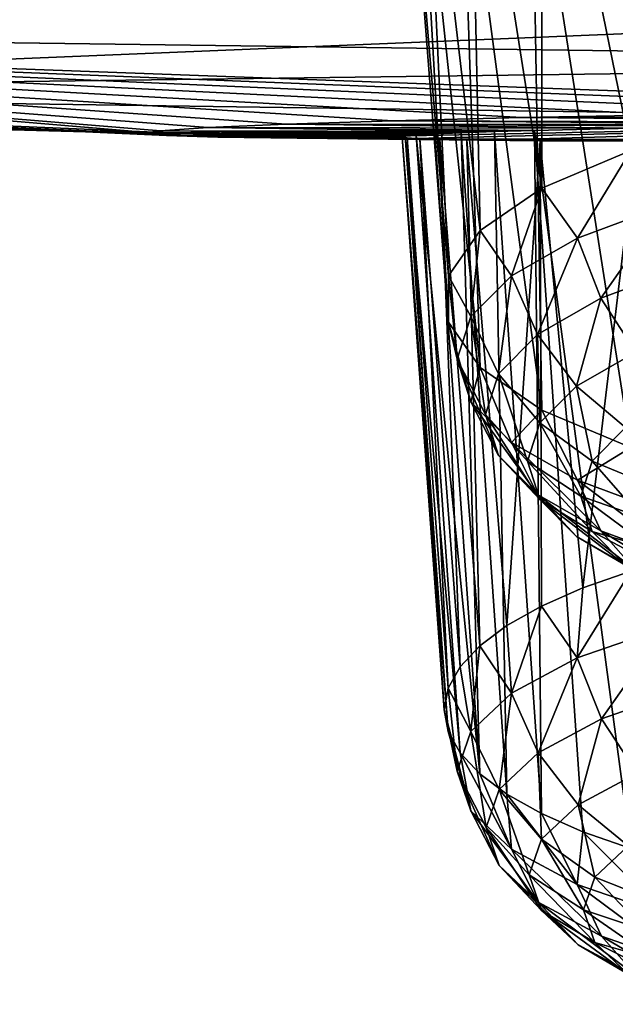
# Model space of a CAD drawing. Header units: metres. Extents: x -92 to 264, y -100 to 50.
# Tile 429 of 656: x 197.73 to 198.9, y -29.58 to -27.64. Entities that reach past the tile are written whole.
import ezdxf

# ---------------------------------------------------------------- set-up
doc = ezdxf.new("R2010")
doc.units = ezdxf.units.M
doc.layers.add('solid_21062050_01', color=7, linetype='CONTINUOUS')

msp = doc.modelspace()

# ---------------------------------------------------------------- linework, layer by layer
at = {"layer": 'solid_21062050_01'}
for points in [[(198.757675, -27.031061, 204.898804), (198.944656, -27.003738, 204.675232), (198.93457, -27.895628, 204.496277)], [(198.615524, -27.062346, 205.156204), (198.757675, -27.031061, 204.898804), (198.758392, -27.969753, 204.727142)], [(198.757675, -27.031061, 204.898804), (198.93457, -27.895628, 204.496277), (198.758392, -27.969753, 204.727142)], [(198.524078, -27.096651, 205.440308), (198.615524, -27.062346, 205.156204), (198.63649, -28.053455, 204.987839)], [(198.615524, -27.062346, 205.156204), (198.758392, -27.969753, 204.727142), (198.63649, -28.053455, 204.987839)], [(198.488922, -27.132879, 205.742172), (198.524078, -27.096651, 205.440308), (198.574173, -28.143076, 205.266983)], [(198.524078, -27.096651, 205.440308), (198.63649, -28.053455, 204.987839), (198.574173, -28.143076, 205.266983)], [(198.488922, -27.132879, 205.742172), (198.574173, -28.143076, 205.266983), (198.574173, -28.234699, 205.552353)], [(198.513947, -27.169291, 206.047699), (198.488922, -27.132879, 205.742172), (198.574173, -28.234699, 205.552353)], [(198.513947, -27.169291, 206.047699), (198.574173, -28.234699, 205.552353), (198.63649, -28.32432, 205.831497)], [(198.598541, -27.20406, 206.34169), (198.513947, -27.169291, 206.047699), (198.63649, -28.32432, 205.831497)], [(198.598541, -27.20406, 206.34169), (198.63649, -28.32432, 205.831497), (198.758392, -28.408022, 206.092194)], [(198.7388, -27.235834, 206.612045), (198.598541, -27.20406, 206.34169), (198.758392, -28.408022, 206.092194)], [(198.7388, -27.235834, 206.612045), (198.758392, -28.408022, 206.092194), (198.93457, -28.482147, 206.323059)], [(198.928406, -27.263393, 206.847946), (198.7388, -27.235834, 206.612045), (198.93457, -28.482147, 206.323059)], [(195.418762, -27.281162, 225.835068), (200, -27.713034, 222.34317), (200, -27.56851, 224.060318)], [(195.418762, -27.281162, 225.835068), (195.532822, -27.653498, 222.128098), (200, -27.713034, 222.34317)], [(196.125076, -27.779804, 214.421707), (196.552658, -27.569721, 210.473221), (200, -27.620342, 210.655289)], [(196.125076, -27.779804, 214.421707), (200, -27.620342, 210.655289), (200, -27.729284, 212.292221)], [(195.532822, -27.653498, 222.128098), (194.036087, -27.75412, 218.149597), (197.980087, -27.859756, 218.443771)], [(195.532822, -27.653498, 222.128098), (200, -27.817661, 220.4711), (200, -27.713034, 222.34317)], [(199.669403, -27.818432, 220.443222), (200, -27.817661, 220.4711), (195.532822, -27.653498, 222.128098)], [(198.005325, -27.856178, 218.691833), (195.532822, -27.653498, 222.128098), (197.980087, -27.859756, 218.443771)], [(199.334717, -27.820955, 220.35231), (199.669403, -27.818432, 220.443222), (195.532822, -27.653498, 222.128098)], [(199.011826, -27.825066, 220.198608), (199.334717, -27.820955, 220.35231), (195.532822, -27.653498, 222.128098)], [(198.718811, -27.830389, 219.988419), (199.011826, -27.825066, 220.198608), (195.532822, -27.653498, 222.128098)], [(198.463928, -27.836594, 219.725693), (198.718811, -27.830389, 219.988419), (195.532822, -27.653498, 222.128098)], [(198.253815, -27.843288, 219.414658), (198.463928, -27.836594, 219.725693), (195.532822, -27.653498, 222.128098)], [(198.098724, -27.849968, 219.066071), (198.253815, -27.843288, 219.414658), (195.532822, -27.653498, 222.128098)], [(198.005325, -27.856178, 218.691833), (198.098724, -27.849968, 219.066071), (195.532822, -27.653498, 222.128098)], [(196.125076, -27.779804, 214.421707), (200, -27.729284, 212.292221), (200, -27.835564, 214.618896)], [(197.978104, -27.861568, 218.305344), (194.036087, -27.75412, 218.149597), (196.125076, -27.779804, 214.421707)], [(197.978104, -27.861568, 218.305344), (197.980087, -27.859756, 218.443771), (194.036087, -27.75412, 218.149597)], [(198.27536, -27.871191, 217.234222), (196.125076, -27.779804, 214.421707), (200, -27.835564, 214.618896)], [(198.017273, -27.865877, 217.924316), (197.978104, -27.861568, 218.305344), (196.125076, -27.779804, 214.421707)], [(198.118683, -27.869049, 217.56395), (198.017273, -27.865877, 217.924316), (196.125076, -27.779804, 214.421707)], [(198.27536, -27.871191, 217.234222), (198.118683, -27.869049, 217.56395), (196.125076, -27.779804, 214.421707)], [(200, -27.841719, 219.827194), (198.718811, -27.830389, 219.988419), (198.463928, -27.836594, 219.725693)], [(200, -27.830364, 220.150864), (199.011826, -27.825066, 220.198608), (198.718811, -27.830389, 219.988419)], [(200, -27.830364, 220.150864), (198.718811, -27.830389, 219.988419), (200, -27.841719, 219.827194)], [(198.664749, -27.858051, 218.990448), (198.098724, -27.849968, 219.066071), (198.005325, -27.856178, 218.691833)], [(198.937088, -27.851263, 219.370621), (198.253815, -27.843288, 219.414658), (198.098724, -27.849968, 219.066071)], [(198.743759, -27.855728, 219.127197), (198.937088, -27.851263, 219.370621), (198.098724, -27.849968, 219.066071)], [(198.664749, -27.858051, 218.990448), (198.743759, -27.855728, 219.127197), (198.098724, -27.849968, 219.066071)], [(199.430649, -27.844296, 219.710648), (198.463928, -27.836594, 219.725693), (198.253815, -27.843288, 219.414658)], [(199.169403, -27.847332, 219.567047), (199.430649, -27.844296, 219.710648), (198.253815, -27.843288, 219.414658)], [(198.937088, -27.851263, 219.370621), (199.169403, -27.847332, 219.567047), (198.253815, -27.843288, 219.414658)], [(198.481323, -27.872494, 216.941605), (198.27536, -27.871191, 217.234222), (200, -27.835564, 214.618896)], [(199.710815, -27.842377, 219.797943), (200, -27.841719, 219.827194), (198.463928, -27.836594, 219.725693)], [(199.430649, -27.844296, 219.710648), (199.710815, -27.842377, 219.797943), (198.463928, -27.836594, 219.725693)], [(198.728683, -27.873163, 216.69313), (198.481323, -27.872494, 216.941605), (200, -27.835564, 214.618896)], [(199.014725, -27.873419, 216.491333), (198.728683, -27.873163, 216.69313), (200, -27.835564, 214.618896)], [(198.934036, -29.274591, 218.782822), (198.937088, -27.851263, 219.370621), (198.743759, -27.855728, 219.127197)], [(198.488724, -27.86693, 218.376404), (197.980087, -27.859756, 218.443771), (197.978104, -27.861568, 218.305344)], [(198.482819, -27.86882, 218.214706), (197.978104, -27.861568, 218.305344), (198.017273, -27.865877, 217.924316)], [(198.482819, -27.86882, 218.214706), (198.488724, -27.86693, 218.376404), (197.978104, -27.861568, 218.305344)], [(198.547195, -27.862673, 218.693604), (198.005325, -27.856178, 218.691833), (197.980087, -27.859756, 218.443771)], [(198.510284, -27.86487, 218.536713), (198.547195, -27.862673, 218.693604), (197.980087, -27.859756, 218.443771)], [(198.488724, -27.86693, 218.376404), (198.510284, -27.86487, 218.536713), (197.980087, -27.859756, 218.443771)], [(198.598923, -27.860378, 218.845413), (198.664749, -27.858051, 218.990448), (198.005325, -27.856178, 218.691833)], [(198.547195, -27.862673, 218.693604), (198.598923, -27.860378, 218.845413), (198.005325, -27.856178, 218.691833)], [(198.517532, -27.87204, 217.89624), (198.017273, -27.865877, 217.924316), (198.118683, -27.869049, 217.56395)], [(198.492554, -27.870527, 218.053894), (198.482819, -27.86882, 218.214706), (198.017273, -27.865877, 217.924316)], [(198.517532, -27.87204, 217.89624), (198.492554, -27.870527, 218.053894), (198.017273, -27.865877, 217.924316)], [(198.754959, -27.876133, 217.327057), (198.118683, -27.869049, 217.56395), (198.27536, -27.871191, 217.234222)], [(198.557053, -27.873354, 217.743515), (198.517532, -27.87204, 217.89624), (198.118683, -27.869049, 217.56395)], [(198.610352, -27.87447, 217.597), (198.557053, -27.873354, 217.743515), (198.118683, -27.869049, 217.56395)], [(198.754959, -27.876133, 217.327057), (198.610352, -27.87447, 217.597), (198.118683, -27.869049, 217.56395)], [(198.944534, -27.877182, 217.09407), (198.27536, -27.871191, 217.234222), (198.481323, -27.872494, 216.941605)], [(198.944534, -27.877182, 217.09407), (198.754959, -27.876133, 217.327057), (198.27536, -27.871191, 217.234222)], [(199.172073, -27.877789, 216.904419), (198.481323, -27.872494, 216.941605), (198.728683, -27.873163, 216.69313)], [(199.172073, -27.877789, 216.904419), (198.944534, -27.877182, 217.09407), (198.481323, -27.872494, 216.941605)], [(198.573456, -29.043224, 218.006714), (198.488724, -27.86693, 218.376404), (198.482819, -27.86882, 218.214706)], [(198.565613, -29.000389, 217.863037), (198.482819, -27.86882, 218.214706), (198.492554, -27.870527, 218.053894)], [(198.573456, -29.043224, 218.006714), (198.482819, -27.86882, 218.214706), (198.565613, -29.000389, 217.863037)], [(198.596954, -29.08559, 218.148834), (198.510284, -27.86487, 218.536713), (198.488724, -27.86693, 218.376404)], [(198.596954, -29.08559, 218.148834), (198.488724, -27.86693, 218.376404), (198.573456, -29.043224, 218.006714)], [(198.573456, -28.957554, 217.719345), (198.492554, -27.870527, 218.053894), (198.517532, -27.87204, 217.89624)], [(198.565613, -29.000389, 217.863037), (198.492554, -27.870527, 218.053894), (198.573456, -28.957554, 217.719345)], [(198.635803, -29.127022, 218.287811), (198.547195, -27.862673, 218.693604), (198.510284, -27.86487, 218.536713)], [(198.635803, -29.127022, 218.287811), (198.510284, -27.86487, 218.536713), (198.596954, -29.08559, 218.148834)], [(198.596954, -28.91519, 217.57724), (198.517532, -27.87204, 217.89624), (198.557053, -27.873354, 217.743515)], [(198.573456, -28.957554, 217.719345), (198.517532, -27.87204, 217.89624), (198.596954, -28.91519, 217.57724)], [(198.635803, -29.127022, 218.287811), (198.598923, -27.860378, 218.845413), (198.547195, -27.862673, 218.693604)], [(198.635803, -28.873758, 217.438248), (198.557053, -27.873354, 217.743515), (198.610352, -27.87447, 217.597)], [(198.596954, -28.91519, 217.57724), (198.557053, -27.873354, 217.743515), (198.635803, -28.873758, 217.438248)], [(198.689621, -29.167067, 218.422134), (198.664749, -27.858051, 218.990448), (198.598923, -27.860378, 218.845413)], [(198.689621, -29.167067, 218.422134), (198.598923, -27.860378, 218.845413), (198.635803, -29.127022, 218.287811)], [(198.757782, -29.205284, 218.550339), (198.743759, -27.855728, 219.127197), (198.664749, -27.858051, 218.990448)], [(198.757782, -29.205284, 218.550339), (198.664749, -27.858051, 218.990448), (198.689621, -29.167067, 218.422134)], [(199.709381, -27.878197, 216.676987), (198.728683, -27.873163, 216.69313), (199.014725, -27.873419, 216.491333)], [(199.429977, -27.878082, 216.763748), (199.172073, -27.877789, 216.904419), (198.728683, -27.873163, 216.69313)], [(199.709381, -27.878197, 216.676987), (199.429977, -27.878082, 216.763748), (198.728683, -27.873163, 216.69313)], [(198.839554, -29.241259, 218.671005), (198.743759, -27.855728, 219.127197), (198.757782, -29.205284, 218.550339)], [(198.934036, -29.274591, 218.782822), (198.743759, -27.855728, 219.127197), (198.839554, -29.241259, 218.671005)], [(198.689621, -28.833714, 217.303925), (198.610352, -27.87447, 217.597), (198.754959, -27.876133, 217.327057)], [(198.635803, -28.873758, 217.438248), (198.610352, -27.87447, 217.597), (198.689621, -28.833714, 217.303925)], [(198.689621, -28.833714, 217.303925), (198.754959, -27.876133, 217.327057), (198.757782, -28.795494, 217.17572)], [(198.839554, -28.759521, 217.055054), (198.754959, -27.876133, 217.327057), (198.944534, -27.877182, 217.09407)], [(198.757782, -28.795494, 217.17572), (198.754959, -27.876133, 217.327057), (198.839554, -28.759521, 217.055054)], [(198.839554, -28.759521, 217.055054), (198.944534, -27.877182, 217.09407), (198.934036, -28.726187, 216.943237)], [(198.828659, -28.068331, 204.626358), (198.758392, -27.969753, 204.727142), (198.93457, -27.895628, 204.496277)], [(199.00386, -28.003071, 204.423096), (198.828659, -28.068331, 204.626358), (198.93457, -27.895628, 204.496277)], [(198.698471, -28.142784, 204.858261), (198.63649, -28.053455, 204.987839), (198.758392, -27.969753, 204.727142)], [(198.828659, -28.068331, 204.626358), (198.698471, -28.142784, 204.858261), (198.758392, -27.969753, 204.727142)], [(198.875137, -28.187214, 204.620804), (198.828659, -28.068331, 204.626358), (199.00386, -28.003071, 204.423096)], [(198.875137, -28.187214, 204.620804), (199.00386, -28.003071, 204.423096), (199.043381, -28.124544, 204.425613)], [(198.618301, -28.223572, 205.109879), (198.574173, -28.143076, 205.266983), (198.63649, -28.053455, 204.987839)], [(198.698471, -28.142784, 204.858261), (198.618301, -28.223572, 205.109879), (198.63649, -28.053455, 204.987839)], [(198.750122, -28.258713, 204.843506), (198.698471, -28.142784, 204.858261), (198.828659, -28.068331, 204.626358)], [(198.750122, -28.258713, 204.843506), (198.828659, -28.068331, 204.626358), (198.875137, -28.187214, 204.620804)], [(198.875137, -28.187214, 204.620804), (199.043381, -28.124544, 204.425613), (198.944321, -28.293669, 204.635178)], [(198.591232, -28.307587, 205.371552), (198.574173, -28.234699, 205.552353), (198.574173, -28.143076, 205.266983)], [(198.618301, -28.223572, 205.109879), (198.591232, -28.307587, 205.371552), (198.574173, -28.143076, 205.266983)], [(198.673141, -28.336294, 205.085144), (198.618301, -28.223572, 205.109879), (198.698471, -28.142784, 204.858261)], [(198.673141, -28.336294, 205.085144), (198.698471, -28.142784, 204.858261), (198.750122, -28.258713, 204.843506)], [(198.750122, -28.258713, 204.843506), (198.875137, -28.187214, 204.620804), (198.826996, -28.360771, 204.844177)], [(198.875137, -28.187214, 204.620804), (198.944321, -28.293669, 204.635178), (198.826996, -28.360771, 204.844177)], [(198.647141, -28.416975, 205.336441), (198.591232, -28.307587, 205.371552), (198.618301, -28.223572, 205.109879)], [(198.647141, -28.416975, 205.336441), (198.618301, -28.223572, 205.109879), (198.673141, -28.336294, 205.085144)], [(198.618301, -28.391603, 205.63324), (198.63649, -28.32432, 205.831497), (198.574173, -28.234699, 205.552353)], [(198.591232, -28.307587, 205.371552), (198.618301, -28.391603, 205.63324), (198.574173, -28.234699, 205.552353)], [(198.673141, -28.336294, 205.085144), (198.750122, -28.258713, 204.843506), (198.754745, -28.43358, 205.070953)], [(198.750122, -28.258713, 204.843506), (198.826996, -28.360771, 204.844177), (198.754745, -28.43358, 205.070953)], [(198.826996, -28.360771, 204.844177), (198.944321, -28.293669, 204.635178), (198.924057, -28.442295, 204.860229)], [(198.673141, -28.497658, 205.587738), (198.618301, -28.391603, 205.63324), (198.591232, -28.307587, 205.371552)], [(198.673141, -28.497658, 205.587738), (198.591232, -28.307587, 205.371552), (198.647141, -28.416975, 205.336441)], [(198.618301, -28.391603, 205.63324), (198.698471, -28.472391, 205.884857), (198.63649, -28.32432, 205.831497)], [(198.698471, -28.472391, 205.884857), (198.758392, -28.408022, 206.092194), (198.63649, -28.32432, 205.831497)], [(198.647141, -28.416975, 205.336441), (198.673141, -28.336294, 205.085144), (198.730347, -28.5093, 205.306793)], [(198.673141, -28.336294, 205.085144), (198.754745, -28.43358, 205.070953), (198.730347, -28.5093, 205.306793)], [(198.754745, -28.43358, 205.070953), (198.826996, -28.360771, 204.844177), (198.857788, -28.509081, 205.068237)], [(198.826996, -28.360771, 204.844177), (198.924057, -28.442295, 204.860229), (198.857788, -28.509081, 205.068237)], [(198.750122, -28.575239, 205.829376), (198.698471, -28.472391, 205.884857), (198.618301, -28.391603, 205.63324)], [(198.750122, -28.575239, 205.829376), (198.618301, -28.391603, 205.63324), (198.673141, -28.497658, 205.587738)], [(198.647141, -28.416975, 205.336441), (198.730347, -28.5093, 205.306793), (198.754745, -28.585022, 205.542633)], [(198.673141, -28.497658, 205.587738), (198.647141, -28.416975, 205.336441), (198.754745, -28.585022, 205.542633)], [(198.698471, -28.472391, 205.884857), (198.828659, -28.546844, 206.11676), (198.758392, -28.408022, 206.092194)], [(198.828659, -28.546844, 206.11676), (198.93457, -28.482147, 206.323059), (198.758392, -28.408022, 206.092194)], [(198.730347, -28.5093, 205.306793), (198.754745, -28.43358, 205.070953), (198.835403, -28.578535, 205.284561)], [(198.754745, -28.43358, 205.070953), (198.857788, -28.509081, 205.068237), (198.835403, -28.578535, 205.284561)], [(198.857788, -28.509081, 205.068237), (198.924057, -28.442295, 204.860229), (198.975525, -28.557863, 205.077179)], [(198.875137, -28.646738, 206.052063), (198.828659, -28.546844, 206.11676), (198.698471, -28.472391, 205.884857)], [(198.875137, -28.646738, 206.052063), (198.698471, -28.472391, 205.884857), (198.750122, -28.575239, 205.829376)], [(198.828659, -28.546844, 206.11676), (199.00386, -28.612104, 206.320023), (198.93457, -28.482147, 206.323059)], [(198.673141, -28.497658, 205.587738), (198.754745, -28.585022, 205.542633), (198.826996, -28.657831, 205.769409)], [(198.750122, -28.575239, 205.829376), (198.673141, -28.497658, 205.587738), (198.826996, -28.657831, 205.769409)], [(198.730347, -28.5093, 205.306793), (198.835403, -28.578535, 205.284561), (198.857788, -28.647989, 205.500885)], [(198.754745, -28.585022, 205.542633), (198.730347, -28.5093, 205.306793), (198.857788, -28.647989, 205.500885)], [(198.835403, -28.578535, 205.284561), (198.857788, -28.509081, 205.068237), (198.95546, -28.620157, 205.27121)], [(198.857788, -28.509081, 205.068237), (198.975525, -28.557863, 205.077179), (198.95546, -28.620157, 205.27121)], [(199.043381, -28.709408, 206.247253), (199.00386, -28.612104, 206.320023), (198.828659, -28.546844, 206.11676)], [(199.043381, -28.709408, 206.247253), (198.828659, -28.546844, 206.11676), (198.875137, -28.646738, 206.052063)], [(198.750122, -28.575239, 205.829376), (198.826996, -28.657831, 205.769409), (198.944321, -28.724934, 205.978409)], [(198.875137, -28.646738, 206.052063), (198.750122, -28.575239, 205.829376), (198.944321, -28.724934, 205.978409)], [(198.754745, -28.585022, 205.542633), (198.857788, -28.647989, 205.500885), (198.924057, -28.714775, 205.708908)], [(198.826996, -28.657831, 205.769409), (198.754745, -28.585022, 205.542633), (198.924057, -28.714775, 205.708908)], [(198.835403, -28.578535, 205.284561), (198.95546, -28.620157, 205.27121), (198.975525, -28.682451, 205.465225)], [(198.857788, -28.647989, 205.500885), (198.835403, -28.578535, 205.284561), (198.975525, -28.682451, 205.465225)], [(198.857788, -28.647989, 205.500885), (198.975525, -28.682451, 205.465225), (199.034973, -28.742353, 205.651794)], [(198.924057, -28.714775, 205.708908), (198.857788, -28.647989, 205.500885), (199.034973, -28.742353, 205.651794)], [(198.875137, -28.646738, 206.052063), (198.944321, -28.724934, 205.978409), (199.102219, -28.783749, 206.161606)], [(199.043381, -28.709408, 206.247253), (198.875137, -28.646738, 206.052063), (199.102219, -28.783749, 206.161606)], [(198.826996, -28.657831, 205.769409), (198.924057, -28.714775, 205.708908), (199.031677, -28.776325, 205.900604)], [(198.944321, -28.724934, 205.978409), (198.826996, -28.657831, 205.769409), (199.031677, -28.776325, 205.900604)], [(198.828522, -28.897816, 217.076813), (198.839554, -28.759521, 217.055054), (198.934036, -28.726187, 216.943237)], [(199.003738, -28.836821, 216.872208), (198.828522, -28.897816, 217.076813), (198.934036, -28.726187, 216.943237)], [(198.828522, -28.897816, 217.076813), (198.757782, -28.795494, 217.17572), (198.839554, -28.759521, 217.055054)], [(198.698334, -28.967405, 217.310242), (198.689621, -28.833714, 217.303925), (198.757782, -28.795494, 217.17572)], [(198.828522, -28.897816, 217.076813), (198.698334, -28.967405, 217.310242), (198.757782, -28.795494, 217.17572)], [(198.698334, -28.967405, 217.310242), (198.635803, -28.873758, 217.438248), (198.689621, -28.833714, 217.303925)], [(198.876144, -29.018213, 217.074127), (198.828522, -28.897816, 217.076813), (199.003738, -28.836821, 216.872208)], [(198.876144, -29.018213, 217.074127), (199.003738, -28.836821, 216.872208), (199.04425, -28.959698, 216.877838)], [(198.618149, -29.042913, 217.563538), (198.596954, -28.91519, 217.57724), (198.635803, -28.873758, 217.438248)], [(198.698334, -28.967405, 217.310242), (198.618149, -29.042913, 217.563538), (198.635803, -28.873758, 217.438248)], [(198.751236, -29.084974, 217.298065), (198.698334, -28.967405, 217.310242), (198.828522, -28.897816, 217.076813)], [(198.751236, -29.084974, 217.298065), (198.828522, -28.897816, 217.076813), (198.876144, -29.018213, 217.074127)], [(198.618149, -29.042913, 217.563538), (198.573456, -28.957554, 217.719345), (198.596954, -28.91519, 217.57724)], [(198.59108, -29.121439, 217.82695), (198.565613, -29.000389, 217.863037), (198.573456, -28.957554, 217.719345)], [(198.618149, -29.042913, 217.563538), (198.59108, -29.121439, 217.82695), (198.573456, -28.957554, 217.719345)], [(198.876144, -29.018213, 217.074127), (199.04425, -28.959698, 216.877838), (198.946976, -29.125212, 217.091614)], [(198.674332, -29.157412, 217.541061), (198.618149, -29.042913, 217.563538), (198.698334, -28.967405, 217.310242)], [(198.674332, -29.157412, 217.541061), (198.698334, -28.967405, 217.310242), (198.751236, -29.084974, 217.298065)], [(198.618149, -29.199965, 218.090363), (198.573456, -29.043224, 218.006714), (198.565613, -29.000389, 217.863037)], [(198.59108, -29.121439, 217.82695), (198.618149, -29.199965, 218.090363), (198.565613, -29.000389, 217.863037)], [(198.751236, -29.084974, 217.298065), (198.876144, -29.018213, 217.074127), (198.829941, -29.187765, 217.301437)], [(198.876144, -29.018213, 217.074127), (198.946976, -29.125212, 217.091614), (198.829941, -29.187765, 217.301437)], [(198.618149, -29.199965, 218.090363), (198.596954, -29.08559, 218.148834), (198.573456, -29.043224, 218.006714)], [(198.648361, -29.232746, 217.793762), (198.59108, -29.121439, 217.82695), (198.618149, -29.042913, 217.563538)], [(198.648361, -29.232746, 217.793762), (198.618149, -29.042913, 217.563538), (198.674332, -29.157412, 217.541061)], [(198.698334, -29.275473, 218.343643), (198.635803, -29.127022, 218.287811), (198.596954, -29.08559, 218.148834)], [(198.618149, -29.199965, 218.090363), (198.698334, -29.275473, 218.343643), (198.596954, -29.08559, 218.148834)], [(198.674332, -29.157412, 217.541061), (198.751236, -29.084974, 217.298065), (198.757874, -29.255638, 217.529114)], [(198.751236, -29.084974, 217.298065), (198.829941, -29.187765, 217.301437), (198.757874, -29.255638, 217.529114)], [(198.674332, -29.308081, 218.046463), (198.618149, -29.199965, 218.090363), (198.59108, -29.121439, 217.82695)], [(198.674332, -29.308081, 218.046463), (198.59108, -29.121439, 217.82695), (198.648361, -29.232746, 217.793762)], [(198.698334, -29.275473, 218.343643), (198.689621, -29.167067, 218.422134), (198.635803, -29.127022, 218.287811)], [(198.829941, -29.187765, 217.301437), (198.946976, -29.125212, 217.091614), (198.929138, -29.268881, 217.320129)], [(198.648361, -29.232746, 217.793762), (198.674332, -29.157412, 217.541061), (198.733536, -29.326225, 217.7659)], [(198.674332, -29.157412, 217.541061), (198.757874, -29.255638, 217.529114), (198.733536, -29.326225, 217.7659)], [(198.828522, -29.345062, 218.577072), (198.757782, -29.205284, 218.550339), (198.689621, -29.167067, 218.422134)], [(198.698334, -29.275473, 218.343643), (198.828522, -29.345062, 218.577072), (198.689621, -29.167067, 218.422134)], [(198.757874, -29.255638, 217.529114), (198.829941, -29.187765, 217.301437), (198.86319, -29.331001, 217.528503)], [(198.829941, -29.187765, 217.301437), (198.929138, -29.268881, 217.320129), (198.86319, -29.331001, 217.528503)], [(198.751251, -29.38052, 218.289459), (198.698334, -29.275473, 218.343643), (198.618149, -29.199965, 218.090363)], [(198.751251, -29.38052, 218.289459), (198.618149, -29.199965, 218.090363), (198.674332, -29.308081, 218.046463)], [(198.828522, -29.345062, 218.577072), (198.839554, -29.241259, 218.671005), (198.757782, -29.205284, 218.550339)], [(198.648361, -29.232746, 217.793762), (198.733536, -29.326225, 217.7659), (198.757874, -29.396811, 218.00267)], [(198.674332, -29.308081, 218.046463), (198.648361, -29.232746, 217.793762), (198.757874, -29.396811, 218.00267)], [(198.828522, -29.345062, 218.577072), (199.003738, -29.406057, 218.781677), (198.839554, -29.241259, 218.671005)], [(199.003738, -29.406057, 218.781677), (198.934036, -29.274591, 218.782822), (198.839554, -29.241259, 218.671005)], [(198.733536, -29.326225, 217.7659), (198.757874, -29.255638, 217.529114), (198.840912, -29.395603, 217.745209)], [(198.757874, -29.255638, 217.529114), (198.86319, -29.331001, 217.528503), (198.840912, -29.395603, 217.745209)], [(198.86319, -29.331001, 217.528503), (198.929138, -29.268881, 217.320129), (198.9832, -29.378445, 217.539276)], [(198.876144, -29.447279, 218.513397), (198.828522, -29.345062, 218.577072), (198.698334, -29.275473, 218.343643)], [(198.876144, -29.447279, 218.513397), (198.698334, -29.275473, 218.343643), (198.751251, -29.38052, 218.289459)], [(198.674332, -29.308081, 218.046463), (198.757874, -29.396811, 218.00267), (198.829941, -29.464685, 218.230347)], [(198.751251, -29.38052, 218.289459), (198.674332, -29.308081, 218.046463), (198.829941, -29.464685, 218.230347)], [(198.733536, -29.326225, 217.7659), (198.840912, -29.395603, 217.745209), (198.86319, -29.460205, 217.961914)], [(198.757874, -29.396811, 218.00267), (198.733536, -29.326225, 217.7659), (198.86319, -29.460205, 217.961914)], [(198.840912, -29.395603, 217.745209), (198.86319, -29.331001, 217.528503), (198.963272, -29.436228, 217.733109)], [(198.86319, -29.331001, 217.528503), (198.9832, -29.378445, 217.539276), (198.963272, -29.436228, 217.733109)], [(199.04425, -29.505795, 218.709686), (199.003738, -29.406057, 218.781677), (198.828522, -29.345062, 218.577072)], [(199.04425, -29.505795, 218.709686), (198.828522, -29.345062, 218.577072), (198.876144, -29.447279, 218.513397)], [(198.751251, -29.38052, 218.289459), (198.829941, -29.464685, 218.230347), (198.946976, -29.527237, 218.440186)], [(198.876144, -29.447279, 218.513397), (198.751251, -29.38052, 218.289459), (198.946976, -29.527237, 218.440186)], [(198.757874, -29.396811, 218.00267), (198.86319, -29.460205, 217.961914), (198.929138, -29.522324, 218.170288)], [(198.829941, -29.464685, 218.230347), (198.757874, -29.396811, 218.00267), (198.929138, -29.522324, 218.170288)], [(198.840912, -29.395603, 217.745209), (198.963272, -29.436228, 217.733109), (198.9832, -29.494009, 217.926926)], [(198.86319, -29.460205, 217.961914), (198.840912, -29.395603, 217.745209), (198.9832, -29.494009, 217.926926)], [(198.876144, -29.447279, 218.513397), (198.946976, -29.527237, 218.440186), (199.104477, -29.582066, 218.6241)], [(199.04425, -29.505795, 218.709686), (198.876144, -29.447279, 218.513397), (199.104477, -29.582066, 218.6241)], [(198.829941, -29.464685, 218.230347), (198.929138, -29.522324, 218.170288), (199.036255, -29.579573, 218.362335)], [(198.946976, -29.527237, 218.440186), (198.829941, -29.464685, 218.230347), (199.036255, -29.579573, 218.362335)], [(198.86319, -29.460205, 217.961914), (198.9832, -29.494009, 217.926926), (199.042191, -29.54957, 218.113297)], [(198.929138, -29.522324, 218.170288), (198.86319, -29.460205, 217.961914), (199.042191, -29.54957, 218.113297)]]:
    msp.add_3dface(points, dxfattribs=at)

doc.saveas('drawing.dxf')
